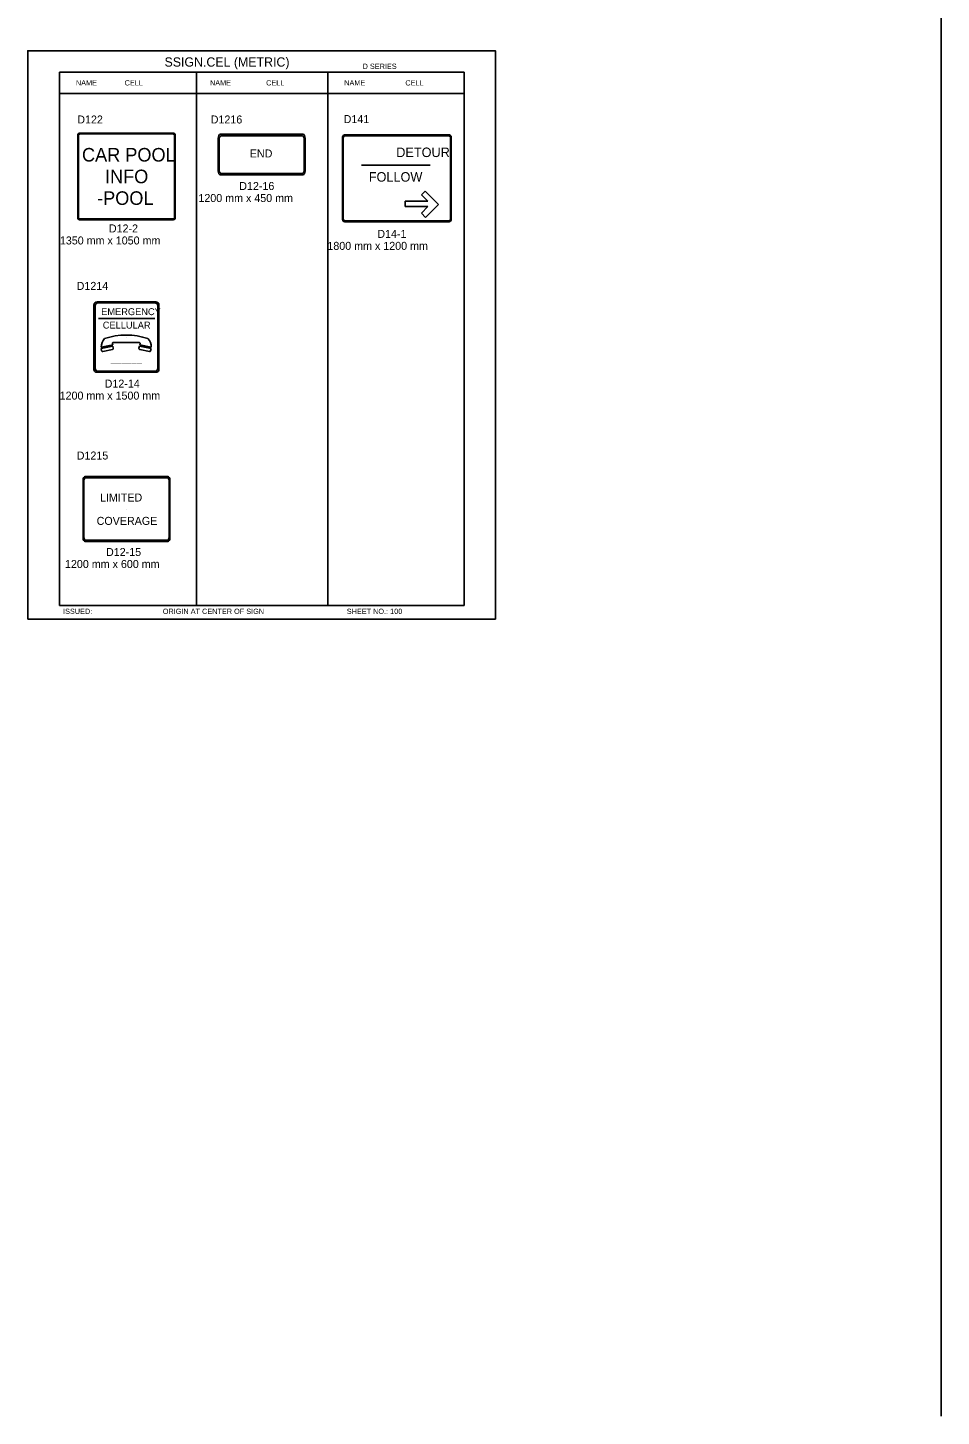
# Model space of a CAD drawing. Extents: x -12 to 6962, y -3756 to 679.
# Drawn here: x 4392 to 4734, y -1225 to -705 of the extents above; entities that cross this region are included whole.
import ezdxf

# ---------------------------------------------------------------- set-up
doc = ezdxf.new("R2010")
doc.units = 0
for name, color, linetype in [('Level 1', 7, 'Continuous'), ('Level 2', 7, 'Continuous'), ('Level 3', 7, 'Continuous'), ('Level 61', 7, 'Continuous')]:
    doc.layers.add(name, color=color, linetype=linetype)

msp = doc.modelspace()

# ---------------------------------------------------------------- linework, layer by layer
at = {"layer": 'Level 1'}
for p, q in [((4555.25, -721.41), (4403.5, -721.41)), ((4403.5, -721.41), (4403.5, -921.41)), ((4454.91, -721.41), (4454.91, -921.41)), ((4504.11, -721.41), (4504.11, -921.41)), ((4555.25, -721.41), (4555.25, -921.41)), ((4555.25, -729.33), (4403.5, -729.33)), ((4411.06, -744.22), (4446.17, -744.22)), ((4410.33, -775.92), (4410.33, -745.03)), ((4410.6, -775.68), (4410.6, -745.27)), ((4411.27, -744.52), (4445.95, -744.52)), ((4446.63, -745.27), (4446.63, -775.68)), ((4446.9, -745.03), (4446.9, -775.92)), ((4463.04, -752), (4463.04, -746.17)), ((4463.34, -752), (4463.34, -746.61)), ((4463.85, -744.68), (4494.73, -744.68)), ((4464.09, -745.23), (4494.49, -745.23)), ((4495.24, -746.61), (4495.24, -752)), ((4495.55, -746.17), (4495.55, -752)), ((4509.62, -776.62), (4509.62, -745.74)), ((4509.87, -776.38), (4509.87, -745.98)), ((4510.3, -744.93), (4549.65, -744.93)), ((4510.5, -745.23), (4549.45, -745.23)), ((4550.07, -745.98), (4550.07, -776.38)), ((4550.32, -745.74), (4550.32, -776.62)), ((4463.04, -758.43), (4463.04, -752)), ((4463.34, -757.99), (4463.34, -752)), ((4479.29, -752), (4479.29, -752)), ((4495.24, -752), (4495.24, -757.99)), ((4495.55, -752), (4495.55, -758.43)), ((4494.73, -759.93), (4463.85, -759.93)), ((4494.49, -759.37), (4464.09, -759.37)), ((4516.69, -756.26), (4542.46, -756.26)), ((4428.61, -760.48), (4428.61, -760.48)), ((4529.89, -761.26), (4529.89, -761.26)), ((4446.17, -776.73), (4411.06, -776.73)), ((4445.95, -776.43), (4411.27, -776.43)), ((4549.65, -777.44), (4510.3, -777.44)), ((4549.45, -777.14), (4510.5, -777.14)), ((4416.42, -832.86), (4416.42, -808.56)), ((4416.87, -832.55), (4416.87, -808.87)), ((4417.64, -807.5), (4439.58, -807.5)), ((4418, -807.9), (4439.22, -807.9)), ((4440.35, -808.87), (4440.35, -832.55)), ((4440.8, -808.56), (4440.8, -832.86)), ((4418.16, -813.77), (4439.29, -813.77)), ((4428.61, -820.71), (4428.61, -820.71)), ((4423.49, -824.12), (4419.11, -825.04)), ((4419.11, -825.04), (4419.31, -825.82)), ((4423.44, -823.57), (4419.16, -824.47)), ((4419.76, -826.11), (4423.39, -825.35)), ((4423.35, -823.18), (4423.44, -823.57)), ((4423.68, -824.88), (4423.49, -824.12)), ((4433.34, -822.72), (4423.62, -822.72)), ((4433.28, -824.88), (4433.48, -824.1)), ((4433.48, -824.1), (4437.86, -825.02)), ((4437.2, -826.11), (4433.58, -825.35)), ((4433.61, -823.57), (4433.71, -823.18)), ((4437.89, -824.47), (4433.61, -823.57)), ((4437.86, -825.02), (4437.65, -825.82)), ((4439.58, -833.92), (4417.64, -833.92)), ((4439.22, -833.53), (4418, -833.53)), ((4412.35, -896.16), (4412.35, -874.21)), ((4412.65, -895.81), (4412.65, -874.56)), ((4413.16, -872.99), (4444.06, -872.99)), ((4413.4, -873.44), (4443.83, -873.44)), ((4444.57, -874.56), (4444.57, -895.81)), ((4444.88, -874.21), (4444.88, -896.16)), ((4428.61, -885.18), (4428.61, -885.18)), ((4444.06, -897.38), (4413.16, -897.38)), ((4443.83, -896.92), (4413.4, -896.92)), ((4403.5, -921.41), (4555.25, -921.41))]:
    msp.add_line(p, q, dxfattribs=at)
for centre, radius, start, end in [((4423.96, -824.46), 4.8, 138.2555, 180.107), ((4428.53, -845.71), 25.76, 71.5623, 108.4377), ((4433.1, -824.46), 4.8, 359.893, 41.7445), ((4419.69, -825.74), 0.381, 191.8786, 281.8845), ((4423.72, -823.09), 0.381, 90, 194.0392), ((4423.31, -824.97), 0.381, 281.5026, 14.0362), ((4433.65, -824.97), 0.381, 165.9638, 258.4974), ((4433.34, -823.09), 0.381, 345.9699, 90), ((4437.28, -825.74), 0.381, 258.1155, 348.1214)]:
    msp.add_arc(centre, radius, start, end, dxfattribs=at)
for centre, major_axis, ratio, start_param, end_param in [((4411.06, -745.03), (0, -0.813), 0.9, 3.141593, 4.712389), ((4446.17, -745.03), (0, 0.813), 0.9, 4.712389, 6.283185), ((4411.27, -745.27), (0, -0.752), 0.9, 3.141593, 4.712389), ((4445.95, -745.27), (0, 0.752), 0.9, 4.712389, 6.283185), ((4463.85, -746.17), (0, -1.49), 0.545182, 3.141593, 4.712389), ((4464.09, -746.61), (0, -1.38), 0.545182, 3.141593, 4.712389), ((4494.49, -746.61), (0, 1.38), 0.545182, 4.712389, 6.283185), ((4494.73, -746.17), (0, 1.49), 0.545182, 4.712389, 6.283185), ((4510.3, -745.74), (0, -0.813), 0.83475, 3.141593, 4.712389), ((4510.5, -745.98), (0, -0.752), 0.83475, 3.141593, 4.712389), ((4549.45, -745.98), (0, 0.752), 0.83475, 4.712389, 6.283185), ((4549.65, -745.74), (0, 0.813), 0.83475, 4.712389, 6.283185), ((4463.85, -758.43), (0, -1.49), 0.545182, 4.712389, 6.283185), ((4464.09, -757.99), (0, -1.38), 0.545182, 4.712389, 6.283185), ((4494.49, -757.99), (0, 1.38), 0.545182, 3.141593, 4.712389), ((4494.73, -758.43), (0, 1.49), 0.545182, 3.141593, 4.712389), ((4411.27, -775.68), (0, -0.752), 0.9, 4.712389, 6.283185), ((4445.95, -775.68), (0, 0.752), 0.9, 3.141593, 4.712389), ((4411.06, -775.92), (0, -0.813), 0.9, 4.712389, 6.283185), ((4446.17, -775.92), (0, 0.813), 0.9, 3.141593, 4.712389), ((4510.3, -776.62), (0, -0.813), 0.83475, 4.712389, 6.283185), ((4510.5, -776.38), (0, -0.752), 0.83475, 4.712389, 6.283185), ((4549.45, -776.38), (0, 0.752), 0.83475, 3.141593, 4.712389), ((4549.65, -776.62), (0, 0.813), 0.83475, 3.141593, 4.712389), ((4417.64, -808.56), (-1.22, 0), 0.866667, 4.712389, 6.283185), ((4418, -808.87), (-1.13, 0), 0.866667, 4.712389, 6.283185), ((4439.22, -808.87), (1.13, 0), 0.866667, 0, 1.570796), ((4439.58, -808.56), (-1.22, 0), 0.866667, 3.141593, 4.712389), ((4417.64, -832.86), (1.22, 0), 0.866667, 3.141593, 4.712389), ((4418, -832.55), (1.13, 0), 0.866667, 3.141593, 4.712389), ((4439.22, -832.55), (1.13, 0), 0.866667, 4.712389, 6.283185), ((4439.58, -832.86), (1.22, 0), 0.866667, 4.712389, 6.283185), ((4413.16, -874.21), (0, 1.22), 0.666667, 0, 1.570796), ((4413.4, -874.56), (0, 1.12), 0.666667, 0, 1.570796), ((4443.83, -874.56), (0, 1.12), 0.666667, 4.712389, 6.283185), ((4444.06, -874.21), (0, 1.22), 0.666667, 4.712389, 6.283185), ((4413.16, -896.16), (0, -1.22), 0.666667, 4.712389, 6.283185), ((4413.4, -895.81), (0, -1.12), 0.666667, 4.712389, 6.283185), ((4443.83, -895.81), (0, -1.12), 0.666667, 0, 1.570796), ((4444.06, -896.16), (0, 1.22), 0.666667, 3.141593, 4.712389)]:
    msp.add_ellipse(centre, major_axis=major_axis, ratio=ratio, start_param=start_param, end_param=end_param, dxfattribs=at)
at = {"layer": 'Level 3'}
for p, q in [((4734.01, 661.66), (4734.01, -1225.34)), ((4533.1, -771.81), (4533.1, -769.8)), ((4533.1, -769.8), (4541.59, -769.8)), ((4539.2, -767.4), (4540.62, -765.98)), ((4541.59, -769.8), (4539.2, -767.4)), ((4540.62, -765.98), (4545.6, -770.96)), ((4541.59, -771.81), (4533.1, -771.81)), ((4540.74, -775.82), (4539.14, -774.23)), ((4539.15, -774.24), (4541.59, -771.81)), ((4545.6, -770.96), (4540.74, -775.82))]:
    msp.add_line(p, q, dxfattribs=at)
at = {"layer": 'Level 61'}
msp.add_lwpolyline([(4391.62, -926.46), (4566.88, -926.46), (4566.88, -713.36), (4391.62, -713.36)], close=True, dxfattribs=at)

# ---------------------------------------------------------------- texts
at = {"layer": 'Level 1'}
for s, height, p in [('DETOUR', 3.556, (4529.74, -753.21)), ('CAR POOL', 5.08, (4411.94, -754.89)), ('END', 3, (4474.84, -753.37)), ('INFO', 5.08, (4420.56, -763.02)), ('FOLLOW', 3.556, (4519.45, -762.43)), ('   -POOL', 5.08, (4411.94, -771.14)), ('EMERGENCY', 2.592, (4419.14, -812.48)), ('CELLULAR', 2.592, (4419.73, -817.52)), ('______', 2.593, (4422.77, -830.11)), ('LIMITED', 3, (4418.69, -882.37)), ('COVERAGE', 3, (4417.43, -891.13))]:
    msp.add_text(s, height=height, dxfattribs=at).set_placement(p)
at = {"layer": 'Level 2'}
for s, p in [('D122', (4410.18, -740.63)), ('D1216', (4460.19, -740.63)), ('D141', (4510.02, -740.48)), ('D1214', (4409.94, -803.03)), ('D1215', (4409.97, -866.63))]:
    msp.add_text(s, height=3, dxfattribs=at).set_placement(p)
at = {"layer": 'Level 3'}
for s, height, p in [('SSIGN.CEL (METRIC)', 3.4642, (4442.88, -719.3)), ('D SERIES', 1.979, (4517.13, -720.17)), ('NAME', 1.98, (4409.66, -726.37)), ('CELL', 1.98, (4427.93, -726.37)), ('NAME', 1.98, (4459.92, -726.37)), ('CELL', 1.98, (4480.95, -726.37)), ('NAME', 1.98, (4510.23, -726.37)), ('CELL', 1.98, (4533.15, -726.37)), ('D12-16', 3, (4470.88, -765.57)), ('1200 mm x 450 mm', 3, (4455.58, -770.07)), ('D12-2', 3, (4422.02, -781.48)), ('D14-1', 3, (4522.64, -783.51)), ('1350 mm x 1050 mm', 3, (4403.65, -785.98)), ('1800 mm x 1200 mm', 3, (4503.92, -788.01)), ('D12-14', 3, (4420.44, -839.66)), ('1200 mm x 1500 mm', 3, (4403.56, -844.16)), ('D12-15', 3, (4420.94, -902.8)), ('1200 mm x 600 mm', 3, (4405.57, -907.3)), ('ISSUED:', 1.98, (4404.84, -924.53)), ('ORIGIN AT CENTER OF SIGN', 1.9795, (4442.22, -924.53)), ('SHEET NO.: 100', 1.9795, (4511.19, -924.53))]:
    msp.add_text(s, height=height, dxfattribs=at).set_placement(p)

doc.saveas('drawing.dxf')
